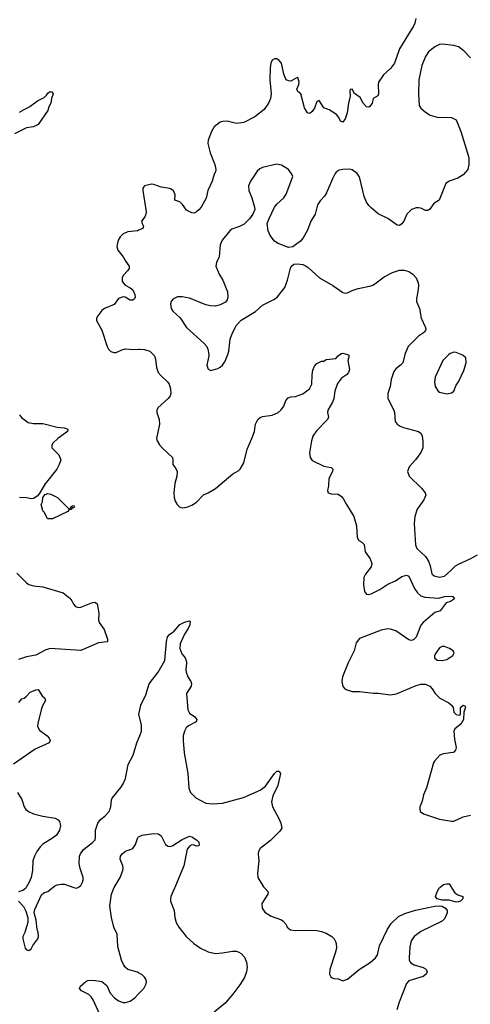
# Model space of a CAD drawing. Header units: inches. Extents: x 2001573 to 2220545, y 644482 to 846830.
# Tile 740 of 755: x 2198993 to 2202810, y 744496 to 752838. Entities that reach past the tile are written whole.
import ezdxf

# ---------------------------------------------------------------- set-up
doc = ezdxf.new("R2010")
doc.units = ezdxf.units.IN
doc.header["$MEASUREMENT"] = 0
for name, color, linetype in [('C1794', 7, 'Continuous'), ('C1795', 7, 'Continuous'), ('C2704', 7, 'Continuous'), ('C2705', 7, 'Continuous')]:
    doc.layers.add(name, color=color, linetype=linetype)

msp = doc.modelspace()

# ---------------------------------------------------------------- linework, layer by layer
at = {"layer": 'C1794', "color": 5}
for points, elevation in [([(2198990, 749490.6), (2199007.7, 749467.7), (2199065.8, 749425.8), (2199110, 749416.5), (2199190, 749416), (2199310, 749386.9), (2199370, 749380.9), (2199400.7, 749370), (2199397.1, 749350), (2199315.5, 749290), (2199273.4, 749250), (2199264.9, 749230), (2199264.9, 749210), (2199324, 749150), (2199341, 749110), (2199328, 749070), (2199308.2, 749030), (2199210, 748905.1), (2199158.5, 748821.5), (2199139.8, 748800.2), (2199110, 748781.5), (2199090, 748779.3), (2199050, 748786.6), (2198990, 748789.7)], 280), ([(2198970, 748147.6), (2199050, 748066), (2199070, 748052.2), (2199110, 748041.3), (2199190, 748034), (2199360.8, 747980.8), (2199418, 747938), (2199435.5, 747915.5), (2199450, 747884.9), (2199466.3, 747866.3), (2199490, 747857.1), (2199510, 747860.4), (2199610, 747899.3), (2199630, 747902.8), (2199638.5, 747898.5), (2199647.7, 747887.7), (2199663.8, 747810), (2199660.3, 747750), (2199664.9, 747730), (2199708.8, 747670), (2199737.3, 747590), (2199738, 747570), (2199733.7, 747566.3), (2199660.9, 747559.1), (2199510, 747492.3), (2199250, 747509.6), (2199210, 747496.9), (2199130, 747455.1), (2199050, 747439.1), (2198983.2, 747416.8)], 280), ([(2198986.6, 747053.4), (2199010, 747082.8), (2199029.4, 747090.6), (2199050, 747106.8), (2199080.5, 747139.5), (2199130, 747158.8), (2199150, 747162), (2199182.8, 747110), (2199204.7, 747090), (2199211.3, 747070), (2199188.7, 747031.3), (2199177.7, 747002.3), (2199146.4, 746873.6), (2199144.7, 746850), (2199159.8, 746819.8), (2199224.7, 746770), (2199242, 746750), (2199251.3, 746730), (2199242, 746710), (2199122.7, 746657.4), (2198940.7, 746530)], 280), ([(2198982.8, 745370), (2199024.9, 745324.9), (2199045.2, 745285.2), (2199062.8, 745230), (2199061, 745190), (2199051.1, 745151.1), (2199036.7, 745103.3), (2199018.8, 745070), (2199018.8, 745050), (2199038, 744970), (2199050, 744958), (2199070, 744951.3), (2199090, 744966.8), (2199104.7, 744995.3), (2199146.6, 745050), (2199151.8, 745070), (2199150, 745106), (2199140.9, 745130), (2199132.7, 745210), (2199115.1, 745270), (2199121.2, 745298.8), (2199177, 745423), (2199198.6, 745441.4), (2199230, 745451.3), (2199264.9, 745480), (2199272.8, 745486.5), (2199290, 745500.7), (2199310, 745507.7), (2199345.4, 745514.6), (2199372.3, 745512.3), (2199451.9, 745486.5), (2199470, 745480.7), (2199489.1, 745486.5), (2199490, 745486.8), (2199510, 745502.8), (2199526, 745530), (2199531.8, 745550), (2199529.4, 745570), (2199505.1, 745645.1), (2199497.4, 745690), (2199500.5, 745750), (2199508.7, 745771.3), (2199533.3, 745806.7), (2199610, 745866), (2199631.8, 745890), (2199636.2, 745910), (2199634.5, 745970), (2199654.5, 746030), (2199677.7, 746062.3), (2199714.5, 746090), (2199751.1, 746128.9), (2199765.6, 746170), (2199771.3, 746228.7), (2199777.1, 746242.9), (2199850, 746333), (2199870, 746364.9), (2199889.7, 746410), (2199911.6, 746528.4), (2199953.1, 746606.9), (2199984.5, 746710), (2200000, 746744)], 280), ([(2198975.5, 746290), (2199010.5, 746230.5), (2199030.8, 746170), (2199046.2, 746146.2), (2199068.5, 746128.5), (2199110, 746110.6), (2199190, 746090.6), (2199292.8, 746072.8), (2199318, 746058), (2199330, 746044.7), (2199339.1, 746010), (2199330.4, 745970), (2199304.9, 745930), (2199270, 745902), (2199190, 745852), (2199166, 745830), (2199137.1, 745790), (2199117.1, 745750), (2199104.4, 745710), (2199101.6, 745630), (2199090.3, 745569.7), (2199073.4, 745530), (2199047.2, 745486.5), (2199043.2, 745480), (2199042, 745478), (2199018.8, 745461.2), (2198982, 745450)], 280), ([(2200000, 744762), (2199990, 744767.6), (2199910, 744789.7), (2199887.9, 744807.9), (2199871.9, 744831.9), (2199854.7, 744870), (2199824.2, 744984.2), (2199818, 745090), (2199789.8, 745150), (2199769.8, 745230), (2199756.1, 745330), (2199771.1, 745430), (2199790, 745479.1), (2199790.5, 745480), (2199794.4, 745486.5), (2199844.2, 745570), (2199867.3, 745630), (2199869.5, 745650), (2199865.1, 745670), (2199845.1, 745725.1), (2199848.1, 745750), (2199860.5, 745770), (2199890, 745793.7), (2199950, 745817.1), (2199973.3, 745850), (2199993.3, 745910), (2200000, 745913.7)], 260), ([(2199671.6, 744410), (2199614.8, 744534.8), (2199598.5, 744558.5), (2199577.8, 744577.8), (2199516, 744610), (2199499.3, 744630), (2199509.2, 744650), (2199552.1, 744687.9), (2199570, 744697.3), (2199618.6, 744701.4), (2199688.1, 744688.1), (2199730, 744654.8), (2199760.4, 744590), (2199794.6, 744550), (2199830, 744524.2), (2199870, 744511.3), (2199890, 744511.3), (2199930, 744523.2), (2199969, 744551), (2200000, 744583.4)], 260)]:
    msp.add_lwpolyline(points, dxfattribs=dict(at, elevation=elevation))
at = {"layer": 'C1794', "color": 5, "elevation": 280}
msp.add_lwpolyline([(2199410, 748694), (2199422, 748698), (2199426, 748710), (2199440.4, 748719.6), (2199450, 748722), (2199458, 748710), (2199450, 748702), (2199438, 748702), (2199430, 748688.7), (2199412, 748688), (2199402, 748670), (2199270, 748608.7), (2199228.7, 748610), (2199203.1, 748663.1), (2199190, 748678), (2199175.3, 748730), (2199185.6, 748754.4), (2199189.6, 748790.4), (2199210, 748816.3), (2199230, 748822.8), (2199258, 748818), (2199314, 748790)], close=True, dxfattribs=at)
at = {"layer": 'C1795', "color": 5}
for points, elevation in [([(2198990, 752050.5), (2198999.2, 752060.8), (2199078, 752102), (2199144.2, 752150), (2199199.9, 752180.1), (2199221, 752199), (2199230, 752215.3), (2199249.9, 752230.1), (2199266, 752226), (2199276.4, 752210), (2199261, 752170), (2199256, 752130), (2199239.8, 752100.2), (2199232.2, 752070), (2199150.2, 751949.8), (2199110, 751931.1), (2199050, 751922.2), (2198947.9, 751872.1)], 280), ([(2200000, 751053.5), (2199992, 751050), (2199910, 751041.2), (2199870, 751024.5), (2199842.8, 750997.2), (2199828.2, 750970), (2199816.8, 750916.8), (2199824.1, 750884.1), (2199870.6, 750830), (2199890.7, 750790), (2199920.7, 750750), (2199920.7, 750730), (2199907.3, 750710), (2199868, 750670), (2199860.5, 750650), (2199862, 750622), (2199868, 750608), (2199886, 750590), (2199930, 750566.8), (2199950.7, 750550), (2199966.8, 750510), (2199970.6, 750490), (2199966.4, 750473.6), (2199950, 750461.2), (2199930, 750460.9), (2199886, 750486), (2199870, 750489.3), (2199830, 750477.2), (2199794.4, 750425.6), (2199710, 750392), (2199690, 750374.3), (2199654, 750330), (2199644.4, 750310), (2199643.8, 750290), (2199688.8, 750208.8), (2199733.4, 750070), (2199746.2, 750046.2), (2199765.5, 750025.5), (2199790, 750017.3), (2199810, 750019.1), (2199857.7, 750042.3), (2199890, 750050.3), (2199950, 750042.4), (2200000, 750045.7)], 320)]:
    msp.add_lwpolyline(points, dxfattribs=dict(at, elevation=elevation))
at = {"layer": 'C2704', "color": 5}
for points, elevation in [([(2200124, 750000), (2200134, 749990), (2200142, 749962), (2200151.6, 749890), (2200166, 749850), (2200190, 749820.4), (2200243.8, 749770), (2200257.6, 749750), (2200270.3, 749710), (2200271.7, 749670), (2200266.4, 749650), (2200251.4, 749628.6), (2200162, 749550), (2200153.4, 749530), (2200155.5, 749510), (2200174.9, 749450), (2200178.4, 749410), (2200150.5, 749290), (2200156.3, 749270), (2200177.3, 749237.3), (2200204.9, 749204.9), (2200286, 749130), (2200290.4, 749110), (2200289.1, 749069.1), (2200315.1, 749035.1), (2200326.4, 749010), (2200324.4, 748970), (2200308.1, 748908.1), (2200299.3, 748830), (2200300.5, 748790), (2200310, 748758), (2200326.8, 748730), (2200350, 748707.3), (2200370, 748702), (2200410, 748707.7), (2200450, 748725.5), (2200489.2, 748750), (2200550, 748813.4), (2200590, 748830.6), (2200650, 748866), (2200798, 748990), (2200850, 749018.7), (2200861.3, 749030), (2200890, 749084.9), (2200919.9, 749200.1), (2200960.4, 749290), (2200981.6, 749350), (2200989.7, 749410), (2201009.6, 749450), (2201030, 749467.3), (2201050, 749475.5), (2201130, 749488.4), (2201181.2, 749510), (2201207.9, 749532.1), (2201230, 749564), (2201248.5, 749611.5), (2201265.9, 749634.1), (2201290, 749642.4), (2201330, 749644.9), (2201390, 749667.4), (2201447.8, 749710), (2201466.6, 749750), (2201469.7, 749830), (2201476.9, 749870), (2201490, 749902), (2201510, 749925.5), (2201550, 749944.7), (2201570, 749946), (2201590, 749958), (2201670, 749967.3), (2201690, 749990.7), (2201703.5, 750000)], 320), ([(2200594, 750000), (2200595.5, 749990), (2200578.8, 749910), (2200590, 749878), (2200612.9, 749867.1), (2200670, 749882.8), (2200690, 749894), (2200710, 749910.8), (2200734.5, 749945.5), (2200754.6, 750000)], 340), ([(2201772.8, 750000), (2201782.8, 749990), (2201773, 749950), (2201786.2, 749873.8), (2201779.3, 749850), (2201760.7, 749830), (2201718, 749802), (2201684.1, 749755.9), (2201660.9, 749690), (2201652.7, 749627.3), (2201643.8, 749596.2), (2201601.6, 749530), (2201599.3, 749510), (2201608.2, 749470), (2201600.4, 749450), (2201506.1, 749353.9), (2201475.6, 749310), (2201463.2, 749270), (2201448.8, 749168.8), (2201453.4, 749130), (2201470, 749102.8), (2201570, 749054), (2201630, 749044), (2201644, 749030), (2201641.6, 749010), (2201610.6, 748950), (2201608, 748890), (2201600.7, 748850), (2201606, 748830), (2201630, 748820.7), (2201690, 748817), (2201718.3, 748798.3), (2201736.7, 748776.7), (2201759.6, 748730), (2201823.5, 748630), (2201846.5, 748550), (2201851, 748450), (2201866.8, 748426.8), (2201890, 748412), (2201910.7, 748390.7), (2201918.8, 748330), (2201962, 748270), (2201974.8, 748230), (2201970, 748202), (2201921.1, 748138.9), (2201908.9, 748111.1), (2201905.9, 748050), (2201913.4, 747993.4), (2201931.2, 747971.2), (2201950, 747968.4), (2201970, 747973.7), (2202042, 748010), (2202110, 748054.2), (2202176.9, 748083.1), (2202230, 748119.6), (2202270, 748132.7), (2202290, 748122.8), (2202337.5, 748017.5), (2202362.4, 747982.4), (2202390, 747956.1), (2202424.9, 747945), (2202543.3, 747936.7), (2202590, 747951.8), (2202650, 747953), (2202662, 747950), (2202674.8, 747930), (2202642, 747910), (2202604.1, 747895.9), (2202554, 747830), (2202510, 747814), (2202410.1, 747729.9), (2202391.9, 747708.1), (2202350, 747606), (2202330, 747586), (2202318.8, 747581.2), (2202310, 747578), (2202290, 747584.5), (2202179.1, 747659.1), (2202134.7, 747674.7), (2202110, 747676.5), (2202055.1, 747664.9), (2201870, 747595.1), (2201842.3, 747557.7), (2201824.6, 747490), (2201774.6, 747390), (2201727.4, 747270), (2201721.7, 747230), (2201728.8, 747188.8), (2201750, 747164.9), (2201810, 747145.3), (2201870, 747145.3), (2201990, 747132.4), (2202030, 747132.2), (2202130, 747118.7), (2202170, 747123.1), (2202190, 747130.3), (2202350, 747197.3), (2202390, 747208.7), (2202430, 747208.2), (2202467.3, 747190), (2202487.3, 747170), (2202510.7, 747130), (2202550.3, 747090.3), (2202629.1, 747049.1), (2202651.4, 747031.5), (2202663.1, 747010), (2202670, 746972), (2202690, 746951), (2202714.6, 746945.4), (2202726, 746950), (2202725.2, 747010), (2202749, 747030), (2202763.6, 747023.6), (2202770, 747014), (2202756, 746970), (2202750.7, 746910), (2202730, 746869.2), (2202678, 746830), (2202671.3, 746810), (2202676.9, 746743.1), (2202690.7, 746670.7), (2202684, 746650), (2202670, 746633.2), (2202662, 746630), (2202582, 746618), (2202552.8, 746607.2), (2202505.2, 746554.8), (2202498.5, 746541.5), (2202439.3, 746330), (2202413, 746270), (2202403, 746217), (2202382.8, 746170), (2202381, 746150), (2202386, 746130), (2202412, 746110), (2202550, 746064.9), (2202650, 746048.2), (2202670, 746048.4), (2202750, 746083.8), (2202810, 746099.3)], 320), ([(2202256, 750000), (2202237.2, 749930), (2202219.6, 749910), (2202179.1, 749880.9), (2202161.9, 749858.1), (2202139, 749790), (2202132, 749730), (2202112, 749670), (2202110.4, 749630), (2202161.3, 749530), (2202168.6, 749510), (2202174.4, 749434.4), (2202191, 749410), (2202214.6, 749394.6), (2202243.4, 749383.4), (2202371.3, 749350), (2202392.8, 749332.8), (2202401, 749310), (2202407.1, 749267.1), (2202406.8, 749210), (2202391.1, 749171.1), (2202346, 749110), (2202291, 749050), (2202278.8, 749010), (2202291, 748970), (2202396.3, 748870), (2202427.7, 748830), (2202432.4, 748810), (2202415.3, 748770), (2202358.7, 748690), (2202338.8, 748630), (2202334.6, 748570), (2202345.7, 748390), (2202357.3, 748357.3), (2202429.6, 748289.6), (2202455.5, 748250), (2202470.2, 748210), (2202483.1, 748143.1), (2202504.8, 748124.8), (2202550, 748114.5), (2202590, 748124.3), (2202645, 748170), (2202684.2, 748210), (2202710, 748225.4), (2202809.4, 748270), (2202870, 748303)], 340), ([(2202628.6, 750000), (2202577.3, 749950), (2202510.8, 749810), (2202506, 749766), (2202511.3, 749730), (2202538, 749690), (2202550, 749681), (2202610, 749666.8), (2202650, 749676), (2202669.3, 749690.7), (2202690, 749742), (2202709, 749770), (2202754.2, 749865.8), (2202773.2, 749930), (2202772, 749972), (2202750, 749992.7), (2202731.9, 750000)], 360), ([(2200000, 746744), (2200011.8, 746770), (2200023.8, 746810), (2200024.4, 746864.4), (2200000.7, 746950), (2200019.7, 747030), (2200061.7, 747118.3), (2200088.5, 747210), (2200166.2, 747310), (2200222.3, 747410), (2200236.1, 747570), (2200245, 747610), (2200260.9, 747630), (2200302.1, 747657.9), (2200350, 747713.2), (2200390, 747734.9), (2200430, 747744.7), (2200438, 747738), (2200434, 747710), (2200420.5, 747679.5), (2200388.1, 747631.9), (2200359.5, 747570), (2200351.9, 747550), (2200348.8, 747511.1), (2200365.4, 747465.4), (2200394, 747430), (2200403, 747410), (2200406.4, 747390), (2200400.9, 747330), (2200404, 747310), (2200417.3, 747270), (2200442.6, 747230), (2200448.8, 747210), (2200446.7, 747190), (2200406, 747130), (2200416, 746990), (2200430, 746963.1), (2200476.4, 746930), (2200493, 746910), (2200487.7, 746890), (2200423.9, 746856.1), (2200402.8, 746837.3), (2200387.6, 746810), (2200378, 746770), (2200376.9, 746730), (2200385.6, 746625.6), (2200417.6, 746450), (2200426.4, 746326.4), (2200439.1, 746290), (2200486.1, 746246.1), (2200570, 746199.6), (2200626.3, 746193.7), (2200710, 746200.9), (2200888.7, 746248.7), (2201030.7, 746309.3), (2201075.4, 746344.6), (2201150, 746452.4), (2201169.6, 746470), (2201190, 746471.8), (2201201.1, 746450), (2201178.2, 746350), (2201137.3, 746262.7), (2201124.8, 746210), (2201134.7, 746170), (2201189, 746070), (2201206, 746030), (2201212.5, 745987.5), (2201197.5, 745962.5), (2201116.2, 745883.8), (2201030, 745814.7), (2201015.6, 745790), (2201012.9, 745770), (2201018, 745710), (2201007.4, 745607.4), (2201010.3, 745570.3), (2201058.8, 745490), (2201062.3, 745486.5), (2201068.8, 745480), (2201098.8, 745450), (2201094.8, 745430), (2201044, 745350), (2201047.3, 745310), (2201070, 745276), (2201121.7, 745241.7), (2201210, 745210.7), (2201222.5, 745202.5), (2201250, 745171), (2201258.4, 745150), (2201287.1, 745127.1), (2201330, 745120.1), (2201415.1, 745124.9), (2201510, 745121.5), (2201550, 745113.6), (2201590, 745099.4), (2201637.8, 745070), (2201655.8, 745050), (2201667.4, 745027.4), (2201673.7, 745010), (2201675.3, 744970), (2201666.3, 744930), (2201620.2, 744790), (2201618, 744750), (2201627.9, 744727.9), (2201639.5, 744719.5), (2201653.7, 744713.7), (2201690, 744710.3), (2201730, 744694.6), (2201770, 744710.1), (2201868.7, 744791.4), (2201960.6, 744850), (2202007.7, 744890), (2202024.7, 744915.3), (2202040.4, 744990), (2202108.3, 745131.7), (2202140, 745180), (2202201.3, 745238.7), (2202255.2, 745264.8), (2202346.4, 745293.6), (2202510, 745327.2), (2202550, 745331.2), (2202570, 745326.9), (2202600.7, 745310), (2202613.6, 745290), (2202613, 745270), (2202605.6, 745250), (2202590, 745220.4), (2202570, 745199.4), (2202390, 745113.1), (2202335.4, 745070), (2202307.9, 745032.1), (2202297.5, 744982.5), (2202290.8, 744890.8), (2202291.6, 744870), (2202297.7, 744857.7), (2202306.4, 744846.4), (2202334.3, 744830), (2202410, 744806.4), (2202430, 744795.6), (2202436.8, 744790), (2202443.9, 744770), (2202435.3, 744750), (2202410, 744731), (2202290, 744693.6), (2202268.6, 744671.4), (2202207.1, 744512.9), (2202187.8, 744450)], 280), ([(2200000, 745913.7), (2200029.3, 745930), (2200130, 745942.2), (2200170, 745938.8), (2200190, 745922.8), (2200229.1, 745849.1), (2200250, 745834.4), (2200270, 745833.6), (2200290, 745841.8), (2200370, 745892.4), (2200430, 745918.9), (2200450, 745915.8), (2200490.7, 745890), (2200510.4, 745870), (2200513.4, 745846.6), (2200510, 745838), (2200490, 745836), (2200470, 745845.1), (2200450, 745847.6), (2200430, 745836.2), (2200412.7, 745810), (2200381.8, 745670), (2200305.6, 745486.5), (2200302.9, 745480), (2200273.8, 745410), (2200269.4, 745390), (2200271.2, 745370), (2200302, 745290), (2200307.6, 745230), (2200319.6, 745190), (2200339.6, 745150), (2200404.2, 745070), (2200466.9, 745010), (2200523.1, 744970), (2200590, 744939.1), (2200650, 744926.9), (2200710, 744931.5), (2200794.2, 744945.8), (2200830, 744944.6), (2200850, 744938), (2200870, 744926.2), (2200895.9, 744895.9), (2200913.5, 744853.5), (2200920.1, 744810), (2200915, 744770), (2200895.9, 744724.1), (2200858, 744662), (2200799.2, 744580.8), (2200734, 744506), (2200640.7, 744430)], 260), ([(2200000, 744583.4), (2200044.7, 744630), (2200064.7, 744670), (2200066.3, 744690), (2200060.5, 744710), (2200050, 744727), (2200030, 744745.1), (2200000, 744762)], 260)]:
    msp.add_lwpolyline(points, dxfattribs=dict(at, elevation=elevation))
for points, elevation in [([(2202590, 747527.3), (2202570, 747527), (2202550, 747515.1), (2202516.4, 747470), (2202507, 747450), (2202506.4, 747430), (2202530, 747410.5), (2202570, 747408.9), (2202610, 747418.4), (2202661.2, 747450), (2202673.2, 747470), (2202665.2, 747490), (2202633.2, 747510)], 340), ([(2202690, 745359.9), (2202630, 745378), (2202570, 745377.3), (2202530, 745389), (2202516, 745410), (2202527.6, 745450), (2202547.1, 745480), (2202550, 745484.5), (2202552.7, 745486.5), (2202583.8, 745510), (2202610, 745517.7), (2202630, 745515.9), (2202649.2, 745486.5), (2202653.5, 745480), (2202679.7, 745439.7), (2202704.6, 745424.6), (2202747.7, 745410), (2202745.3, 745390), (2202726, 745370), (2202710, 745363)], 280)]:
    msp.add_lwpolyline(points, close=True, dxfattribs=dict(at, elevation=elevation))
at = {"layer": 'C2705', "color": 5}
for points, elevation in [([(2202347.1, 752847.1), (2202340.4, 752810), (2202330.3, 752790), (2202210.3, 752590), (2202168.8, 752470), (2202134.3, 752425.7), (2202073.4, 752370), (2202033.4, 752310), (2202028, 752290), (2202033, 752210), (2202027.3, 752192.7), (2201986, 752170), (2201977.3, 752130), (2201958, 752102), (2201950, 752097.2), (2201930, 752100.9), (2201902, 752130), (2201878, 752178), (2201830, 752214), (2201810, 752248.7), (2201792, 752248), (2201788.5, 752231.5), (2201793.4, 752190), (2201778.5, 752130), (2201767.4, 752050), (2201750, 751997.2), (2201730, 751969.5), (2201710, 751979.3), (2201695.6, 752010), (2201675.8, 752035.8), (2201614.5, 752074.5), (2201570, 752091.5), (2201530, 752152.7), (2201510, 752144), (2201490, 752089), (2201470, 752059), (2201450, 752042), (2201430, 752048.7), (2201405.2, 752090), (2201375.3, 752210), (2201350, 752228.7), (2201341.2, 752250), (2201357, 752290), (2201359.5, 752310), (2201350, 752348), (2201330, 752341.2), (2201290, 752317.2), (2201270, 752319), (2201250, 752329), (2201230, 752375.3), (2201209.6, 752470), (2201190, 752493.6), (2201170, 752505.6), (2201150, 752507.3), (2201130, 752495.1), (2201118.7, 752470), (2201113.1, 752430), (2201112, 752330), (2201123, 752210), (2201116.3, 752170), (2201099.1, 752130), (2201062.6, 752077.4), (2200985.4, 752014.6), (2200890, 751967.8), (2200830, 751959.5), (2200750, 751977), (2200710, 751976), (2200692, 751970), (2200641, 751930), (2200617.3, 751890), (2200590, 751818), (2200586, 751790), (2200606.4, 751710), (2200646, 751610), (2200654.9, 751570), (2200650.4, 751549.6), (2200638.8, 751530), (2200623, 751470), (2200587.3, 751390), (2200572.8, 751327.2), (2200530.5, 751250), (2200511.5, 751228.4), (2200490, 751209.4), (2200470, 751199.5), (2200450, 751200.9), (2200405.6, 751225.6), (2200371.9, 751271.9), (2200350, 751294), (2200308, 751310), (2200309.3, 751350), (2200304.5, 751370), (2200291.6, 751390), (2200270, 751404.5), (2200247.9, 751412.1), (2200190, 751419.3), (2200130, 751442), (2200110, 751443.7), (2200050.8, 751429.2), (2200040.7, 751419.3), (2200036, 751410), (2200037.3, 751390), (2200063, 751210), (2200062, 751190), (2200052.4, 751167.6), (2200026, 751130), (2200031, 751110), (2200042.8, 751090), (2200037.3, 751070), (2200000, 751053.5)], 320), ([(2202810, 752515.1), (2202753.8, 752573.8), (2202710, 752607.6), (2202670, 752620.7), (2202570, 752629.5), (2202550, 752627.3), (2202510, 752609.6), (2202454.8, 752565.2), (2202430, 752526.6), (2202399.7, 752450), (2202372.6, 752330), (2202370.3, 752209.7), (2202377.1, 752110), (2202390, 752088), (2202430, 752053.4), (2202470, 752028.2), (2202530, 752012.7), (2202650.5, 752010.5), (2202690.6, 751990.6), (2202730.5, 751890), (2202796.3, 751670), (2202798, 751610), (2202788, 751570), (2202750, 751524.5), (2202704.4, 751495.6), (2202631.3, 751470), (2202601, 751450), (2202544.7, 751310), (2202499.9, 751280.1), (2202466.4, 751233.6), (2202450, 751222), (2202430, 751222), (2202390, 751242), (2202370, 751244), (2202350, 751244), (2202312, 751230), (2202271, 751190), (2202247.5, 751132.5), (2202230, 751108), (2202210, 751094), (2202190, 751097.2), (2202110, 751152.7), (2202030, 751192.7), (2201970, 751242.7), (2201950, 751265.2), (2201930, 751293.2), (2201910, 751339), (2201874.9, 751494.9), (2201869.6, 751510), (2201850, 751535.6), (2201810, 751565.1), (2201790, 751571.8), (2201730.4, 751569.6), (2201697.6, 751562.4), (2201673.3, 751546.7), (2201664.5, 751535.5), (2201641.1, 751490), (2201592.4, 751370), (2201575.9, 751344.1), (2201537.3, 751302.7), (2201516.4, 751270), (2201495.3, 751190), (2201459.3, 751130), (2201430, 751054), (2201392.7, 750990), (2201370, 750962.7), (2201330, 750929.3), (2201305.2, 750914.8), (2201270, 750906.6), (2201181, 750941), (2201150, 750962.7), (2201115.1, 751010), (2201097, 751050), (2201089.6, 751110), (2201105.9, 751154.1), (2201151.8, 751250), (2201170, 751275.5), (2201229.8, 751330.2), (2201250, 751360.5), (2201305.1, 751510), (2201296.9, 751530), (2201269.6, 751570), (2201210, 751605.7), (2201170, 751614), (2201050, 751586.6), (2201025.8, 751574.2), (2201005.2, 751554.8), (2200948.9, 751470), (2200931.6, 751430), (2200934.9, 751390), (2200959.5, 751330), (2200983, 751250), (2200983.8, 751230), (2200968, 751190), (2200938, 751150), (2200893.6, 751106.4), (2200855.1, 751084.9), (2200790, 751064.2), (2200772.7, 751050), (2200707.3, 750970), (2200690.7, 750930), (2200682, 750830), (2200659.9, 750780.1), (2200653.4, 750750), (2200682, 750682), (2200713.4, 750630), (2200752.1, 750532.1), (2200755.5, 750490), (2200750, 750464), (2200734.7, 750445.3), (2200690, 750421.6), (2200650, 750411.6), (2200610, 750412.8), (2200570, 750423.1), (2200430, 750479.6), (2200370, 750489.5), (2200330, 750489.4), (2200291, 750470), (2200274.8, 750450), (2200270.8, 750430), (2200277.3, 750390), (2200288.8, 750368.8), (2200351.4, 750311.4), (2200406.3, 750230), (2200555.6, 750095.6), (2200577.1, 750070), (2200587.1, 750047.1), (2200594, 750000)], 340), ([(2200754.6, 750000), (2200765.6, 750030), (2200775.6, 750130), (2200795.6, 750184.4), (2200829.7, 750250.3), (2200868.2, 750291.8), (2200990, 750364.4), (2201050, 750420.7), (2201150, 750470.7), (2201176, 750490), (2201239.5, 750570), (2201260.9, 750630), (2201286.3, 750733.7), (2201292.9, 750747.1), (2201313.6, 750766.4), (2201350, 750770.7), (2201390, 750764.9), (2201410, 750756.3), (2201437.2, 750737.2), (2201532.3, 750652.3), (2201644.7, 750584.7), (2201730, 750526), (2201750, 750521), (2201770, 750522.8), (2201810, 750544), (2201859.1, 750560.9), (2201970, 750583.8), (2201990, 750593), (2202080.5, 750659.5), (2202150, 750695.3), (2202210, 750715.8), (2202250, 750716.4), (2202290, 750704.4), (2202322.9, 750682.9), (2202350, 750650.7), (2202368.4, 750610), (2202370.3, 750590), (2202368.7, 750551.3), (2202353.4, 750473.4), (2202353.4, 750450), (2202380.7, 750390), (2202393, 750310), (2202430.4, 750230), (2202432.7, 750210), (2202420.7, 750190), (2202370, 750156.2), (2202284.6, 750070), (2202258.6, 750010), (2202256, 750000)], 340), ([(2200000, 750045.7), (2200010, 750046.4), (2200050, 750043.1), (2200094, 750030), (2200124, 750000)], 320), ([(2201703.5, 750000), (2201718, 750010), (2201730, 750012.7), (2201770, 750002.8), (2201772.8, 750000)], 320), ([(2202731.9, 750000), (2202690, 750017), (2202670, 750020.7), (2202638.8, 750010), (2202628.6, 750000)], 360)]:
    msp.add_lwpolyline(points, dxfattribs=dict(at, elevation=elevation))

doc.saveas('drawing.dxf')
